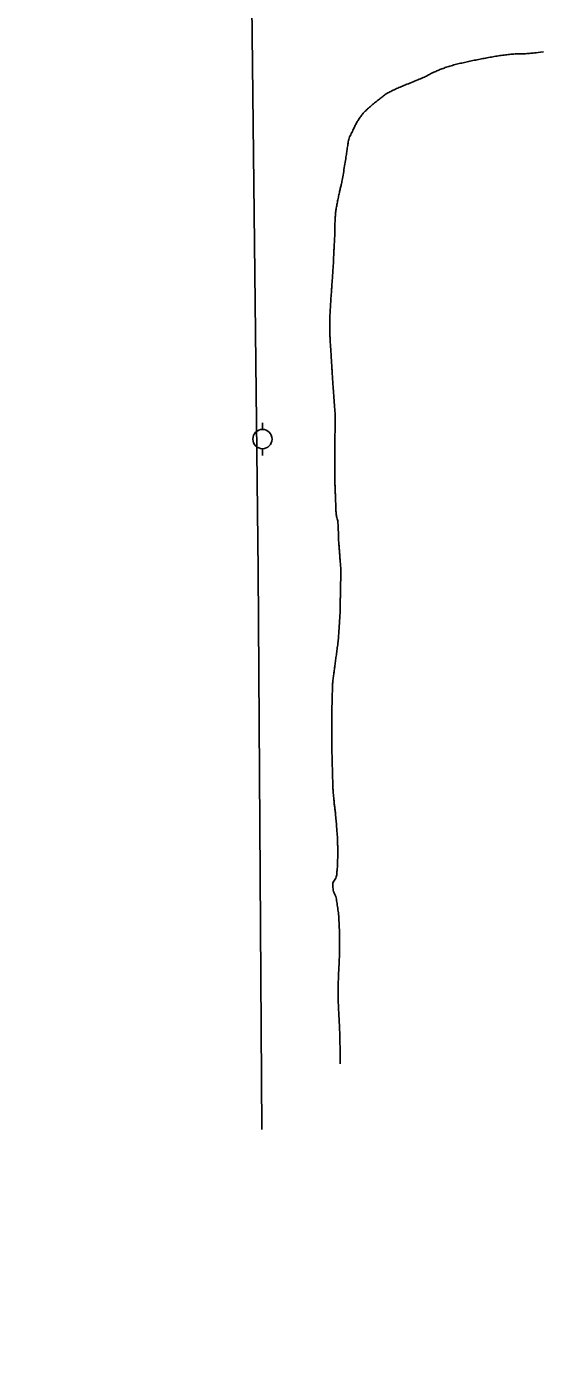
# Model space of a CAD drawing. Extents: x 2145380 to 2156929, y 139568 to 149130.
# Drawn here: x 2151746.9 to 2151854.8, y 141770.7 to 142047.3 of the extents above; entities that cross this region are included whole.
import ezdxf

# ---------------------------------------------------------------- set-up
doc = ezdxf.new("R2010")
doc.units = 0
for name, color, linetype in [('TOPO_Fence', 7, 'Continuous'), ('TOPO_Power Pole', 7, 'Continuous'), ('TOPO_Tree', 7, 'Continuous'), ('TOPO_Waters Edge', 7, 'Continuous')]:
    doc.layers.add(name, color=color, linetype=linetype)

# ---------------------------------------------------------------- blocks, each defined once
blk = doc.blocks.new('POWPOL')
at = {"layer": 'TOPO_Power Pole'}
for p, q in [((0, 10.2), (0, 17.3)), ((0, -10.2), (0, -17.3))]:
    blk.add_line(p, q, dxfattribs=at)
blk.add_circle((0, 0), 10.2, dxfattribs=at)

msp = doc.modelspace()

# ---------------------------------------------------------------- linework, layer by layer
at = {"layer": 'TOPO_Fence'}
msp.add_lwpolyline([(2151795.99, 141817.22), (2151795.25, 141933.82), (2151793.71, 142070.44)], dxfattribs=at)
at = {"layer": 'TOPO_Tree'}
msp.add_open_spline([(2151780.83, 142727.26), (2151780.78, 142724.91), (2151780.73, 142722.56), (2151780.68, 142720.2), (2151780.66, 142719.27), (2151780.8, 142718.34), (2151780.81, 142717.4), (2151780.83, 142716.32), (2151780.7, 142715.23), (2151780.73, 142714.15), (2151780.77, 142712.16), (2151780.92, 142710.18), (2151781, 142708.19), (2151781.07, 142706.45), (2151781.43, 142704.69), (2151781.05, 142702.97), (2151780.64, 142701.13), (2151779.99, 142699.41), (2151779.43, 142697.64), (2151778.7, 142695.3), (2151777.94, 142692.97), (2151777.22, 142690.63), (2151776.03, 142686.81), (2151775.24, 142682.9), (2151774.36, 142678.99), (2151773.49, 142675.07), (2151772.82, 142670.97), (2151773.21, 142667.03), (2151773.31, 142665.99), (2151773.74, 142664.99), (2151774.14, 142663.99), (2151774.46, 142663.21), (2151774.95, 142662.54), (2151775.24, 142661.74), (2151775.68, 142660.57), (2151775.86, 142659.35), (2151776, 142658.14), (2151776.2, 142656.32), (2151776.05, 142654.44), (2151775.68, 142652.6), (2151775.45, 142651.46), (2151775.13, 142650.41), (2151774.06, 142649.58), (2151772.64, 142648.47), (2151771.14, 142648.56), (2151769.66, 142648.42), (2151768.75, 142648.33), (2151767.54, 142647.89), (2151766.88, 142648.75), (2151765.83, 142650.11), (2151765.98, 142651.58), (2151765.45, 142652.97), (2151764.84, 142654.58), (2151764.24, 142656.19), (2151763.62, 142657.8), (2151762.37, 142661.02), (2151761.09, 142664.22), (2151759.78, 142667.42), (2151758.8, 142669.83), (2151757.46, 142672.09), (2151756.43, 142674.48), (2151755.1, 142677.56), (2151754.31, 142680.85), (2151753.1, 142684), (2151752.02, 142686.84), (2151750.95, 142689.65), (2151749.1, 142692.16), (2151748.39, 142693.12), (2151747.48, 142693.82), (2151746.55, 142694.53), (2151744.99, 142695.73), (2151743.31, 142696.75), (2151741.77, 142697.96), (2151738.39, 142700.65), (2151735.61, 142704.02), (2151732.23, 142706.78), (2151729.46, 142709.03), (2151726.58, 142711.31), (2151723.19, 142712.37), (2151720.79, 142713.13), (2151718.36, 142713.71), (2151715.96, 142714.41), (2151713.39, 142715.17), (2151710.93, 142716.14), (2151708.26, 142716.76), (2151706.47, 142717.18), (2151704.67, 142716.99), (2151702.86, 142717.01), (2151701.07, 142717.03), (2151699.27, 142716.74), (2151697.48, 142716.92), (2151691.85, 142717.47), (2151686.4, 142719.1), (2151680.83, 142719.94), (2151677.09, 142720.51), (2151673.37, 142721.18), (2151669.6, 142721.48), (2151665.19, 142721.82), (2151660.76, 142721.71), (2151656.35, 142721.9), (2151653.98, 142722), (2151651.6, 142722.62), (2151649.25, 142722.39), (2151647.81, 142722.25), (2151646.42, 142721.73), (2151644.99, 142721.45), (2151640.18, 142720.51), (2151635.32, 142719.69), (2151630.52, 142718.68), (2151627.61, 142718.06), (2151624.73, 142717.32), (2151621.85, 142716.6), (2151620.66, 142716.31), (2151619.49, 142715.93), (2151618.31, 142715.61), (2151616.13, 142715.03), (2151613.81, 142715.38), (2151611.58, 142714.87), (2151610.54, 142714.64), (2151609.45, 142714.15), (2151608.91, 142713.14), (2151607.73, 142710.91), (2151608.33, 142708.42), (2151607.62, 142706.18), (2151606.77, 142703.49), (2151605.54, 142700.91), (2151604.81, 142698.13), (2151604.2, 142695.79), (2151603.67, 142693.43), (2151603.67, 142691.04), (2151603.67, 142689.83), (2151603.78, 142688.62), (2151603.79, 142687.41), (2151603.81, 142685.87), (2151603.7, 142684.32), (2151603.77, 142682.77), (2151603.87, 142680.77), (2151604.26, 142678.78), (2151604.47, 142676.78), (2151604.59, 142675.63), (2151605, 142674.43), (2151604.69, 142673.31), (2151604.24, 142671.69), (2151603.52, 142670.16), (2151602.95, 142668.59), (2151602.07, 142666.15), (2151601.22, 142663.69), (2151600.34, 142661.25), (2151599.42, 142658.68), (2151596.86, 142656.77), (2151596.4, 142654.04), (2151595.91, 142651.1), (2151596.85, 142648.16), (2151596.8, 142645.23), (2151596.72, 142640.8), (2151596.89, 142636.37), (2151596.08, 142631.94), (2151595.83, 142630.55), (2151594.97, 142629.37), (2151594.61, 142628.02), (2151594.24, 142626.67), (2151593.87, 142625.3), (2151593.67, 142623.91), (2151593.29, 142621.25), (2151593.41, 142618.53), (2151592.98, 142615.88), (2151592.62, 142613.67), (2151592.25, 142611.47), (2151591.83, 142609.27), (2151591.58, 142607.99), (2151591.32, 142606.72), (2151591.07, 142605.45), (2151590.76, 142603.85), (2151590.55, 142602.24), (2151590.22, 142600.64), (2151589.75, 142598.32), (2151588.83, 142596.11), (2151588.07, 142593.88), (2151587.01, 142590.79), (2151584.27, 142588.07), (2151584.31, 142584.79), (2151584.33, 142582.55), (2151584.41, 142580.3), (2151584.46, 142578.05), (2151584.56, 142572.9), (2151584.64, 142567.76), (2151584.76, 142562.61), (2151584.84, 142558.6), (2151586.11, 142554.68), (2151586.32, 142550.67), (2151586.45, 142548.29), (2151586.54, 142545.92), (2151586.6, 142543.54), (2151586.75, 142536.73), (2151586.74, 142529.91), (2151586.92, 142523.09), (2151586.98, 142520.67), (2151587.15, 142518.25), (2151587.33, 142515.84), (2151587.58, 142512.51), (2151588.21, 142509.22), (2151588.58, 142505.9), (2151588.8, 142503.97), (2151589.27, 142501.95), (2151588.68, 142500.06), (2151588.31, 142498.88), (2151587.58, 142497.9), (2151587.11, 142496.79), (2151586.14, 142494.49), (2151585.17, 142492.19), (2151584.2, 142489.89), (2151583.51, 142488.27), (2151582.82, 142486.65), (2151582.13, 142485.04), (2151581.16, 142482.78), (2151580.02, 142480.61), (2151578.98, 142478.38), (2151578.06, 142476.41), (2151577.16, 142474.49), (2151576.44, 142472.39), (2151576.13, 142471.5), (2151576.11, 142470.56), (2151576.07, 142469.63), (2151575.99, 142467.63), (2151575.86, 142465.61), (2151576.07, 142463.61), (2151576.58, 142458.85), (2151577.31, 142454.11), (2151577.88, 142449.36), (2151578.03, 142448.08), (2151578.16, 142446.79), (2151578.27, 142445.51), (2151578.35, 142444.48), (2151577.33, 142443.5), (2151577.51, 142442.48), (2151577.79, 142440.98), (2151578.17, 142439.48), (2151578.45, 142437.97), (2151578.61, 142437.1), (2151578.77, 142436.23), (2151578.93, 142435.36), (2151579.12, 142434.34), (2151579.29, 142433.32), (2151579.39, 142432.3), (2151579.58, 142430.54), (2151579.12, 142428.78), (2151578.62, 142427.03), (2151578.18, 142425.45), (2151577.69, 142423.98), (2151577.02, 142422.51), (2151576.59, 142421.58), (2151576.11, 142420.69), (2151575.61, 142419.8), (2151575.11, 142418.91), (2151574.41, 142418.17), (2151573.92, 142417.25), (2151573.39, 142416.28), (2151573.08, 142415.23), (2151572.95, 142414.15), (2151572.84, 142413.28), (2151572.82, 142412.42), (2151572.82, 142411.55), (2151572.81, 142409.61), (2151572.96, 142407.66), (2151573.13, 142405.72), (2151573.27, 142404.13), (2151574.94, 142402.73), (2151574.9, 142401.28), (2151574.87, 142400.29), (2151573.54, 142399.47), (2151573.38, 142398.41), (2151572.9, 142395.21), (2151572.37, 142391.95), (2151572.26, 142388.69), (2151572.08, 142383.53), (2151571.93, 142378.37), (2151571.79, 142373.2), (2151571.75, 142371.54), (2151571.7, 142369.87), (2151571.73, 142368.21), (2151571.75, 142366.66), (2151572.44, 142365.19), (2151573.11, 142363.77), (2151573.71, 142362.51), (2151574.34, 142361.3), (2151575.02, 142360.1), (2151576.69, 142357.18), (2151578.62, 142354.43), (2151580.28, 142351.49), (2151582.14, 142348.22), (2151583.45, 142344.69), (2151584.81, 142341.22), (2151585.14, 142340.4), (2151585.01, 142339.43), (2151585.34, 142338.61), (2151585.75, 142337.61), (2151587.23, 142337.28), (2151587.59, 142336.26), (2151588.53, 142333.64), (2151589.43, 142330.99), (2151590.26, 142328.33), (2151593.59, 142317.58), (2151597.59, 142307.03), (2151600.08, 142296.05), (2151600.68, 142293.45), (2151601.13, 142290.82), (2151601.63, 142288.2), (2151602.35, 142284.42), (2151603.1, 142280.67), (2151603.73, 142276.86), (2151604.87, 142269.88), (2151605, 142262.81), (2151605.1, 142255.76), (2151605.12, 142254.4), (2151605.14, 142253.04), (2151605.15, 142251.68), (2151605.17, 142247.16), (2151605.09, 142242.63), (2151605.17, 142238.11), (2151605.25, 142233.35), (2151605.6, 142228.6), (2151605.88, 142223.84), (2151606.14, 142219.56), (2151606.44, 142215.28), (2151606.76, 142211.01), (2151606.9, 142209.19), (2151607.29, 142207.4), (2151607.36, 142205.59), (2151607.48, 142202.39), (2151607.32, 142199.19), (2151607.35, 142195.99), (2151607.39, 142191.29), (2151607.45, 142186.6), (2151607.64, 142181.91), (2151607.88, 142176.16), (2151609.93, 142170.59), (2151610.18, 142164.84), (2151610.24, 142163.41), (2151610.28, 142161.99), (2151610.32, 142160.56), (2151610.35, 142159.56), (2151610.41, 142158.56), (2151610.38, 142157.57), (2151610.3, 142154.59), (2151608.69, 142151.84), (2151608.01, 142148.94), (2151606.49, 142142.5), (2151605.06, 142136.03), (2151603.92, 142129.51), (2151603.43, 142126.69), (2151603.52, 142123.78), (2151603.73, 142120.93), (2151603.97, 142117.57), (2151604.85, 142114.29), (2151606.16, 142111.09), (2151606.81, 142109.5), (2151608.4, 142108.52), (2151609.02, 142106.94), (2151609.4, 142105.95), (2151609.72, 142104.95), (2151609.8, 142103.91), (2151610.55, 142093.22), (2151611.07, 142082.53), (2151611.48, 142071.84), (2151611.53, 142070.41), (2151611.62, 142068.98), (2151611.56, 142067.55), (2151611.41, 142063.95), (2151609.55, 142060.61), (2151608.91, 142057.05), (2151607.93, 142051.63), (2151606.51, 142046.21), (2151606.67, 142040.71), (2151606.71, 142039.19), (2151606.76, 142037.66), (2151606.8, 142036.13), (2151607.45, 142032.24), (2151608.1, 142028.35), (2151608.75, 142024.45), (2151610.81, 142019.62), (2151612.88, 142014.79), (2151614.95, 142009.96), (2151619.39, 142003.31), (2151623.83, 141996.65), (2151628.27, 141989.99), (2151631.86, 141984.42), (2151635.46, 141978.85), (2151639.05, 141973.28), (2151645.75, 141963.58), (2151652.45, 141953.88), (2151659.14, 141944.19), (2151664.08, 141930.99), (2151669.03, 141917.8), (2151673.97, 141904.61), (2151676.57, 141899.68), (2151679.16, 141894.75), (2151681.75, 141889.82), (2151683.3, 141880.14), (2151684.86, 141870.46), (2151686.41, 141860.78), (2151688.45, 141854.43), (2151690.49, 141848.09), (2151692.53, 141841.75), (2151695.79, 141834.96), (2151699.05, 141828.17), (2151702.31, 141821.38), (2151706.48, 141815.93), (2151710.65, 141810.48), (2151714.82, 141805.03), (2151723.4, 141793.58), (2151731.97, 141782.13), (2151740.55, 141770.68)], degree=3, dxfattribs=at)
at = {"layer": 'TOPO_Waters Edge'}
msp.add_open_spline([(2151854.75, 142042.04), (2151853.79, 142041.94), (2151852.82, 142041.83), (2151851.85, 142041.73), (2151850.76, 142041.61), (2151849.65, 142041.69), (2151848.54, 142041.59), (2151847.39, 142041.49), (2151846.24, 142041.36), (2151845.1, 142041.17), (2151843.9, 142040.97), (2151842.7, 142040.76), (2151841.51, 142040.52), (2151840.32, 142040.29), (2151839.15, 142040.05), (2151837.97, 142039.78), (2151836.86, 142039.54), (2151835.77, 142039.24), (2151834.69, 142038.9), (2151833.79, 142038.61), (2151832.92, 142038.26), (2151832.07, 142037.88), (2151831.18, 142037.48), (2151830.35, 142036.98), (2151829.47, 142036.6), (2151828.19, 142036.04), (2151826.88, 142035.55), (2151825.59, 142035), (2151824.6, 142034.59), (2151823.61, 142034.17), (2151822.65, 142033.68), (2151821.89, 142033.29), (2151821.23, 142032.74), (2151820.54, 142032.22), (2151819.67, 142031.56), (2151818.84, 142030.87), (2151818.03, 142030.12), (2151817.41, 142029.55), (2151816.87, 142028.92), (2151816.39, 142028.22), (2151815.88, 142027.49), (2151815.49, 142026.73), (2151815.11, 142025.93), (2151814.67, 142024.99), (2151814.16, 142024.06), (2151813.99, 142023.04), (2151813.81, 142021.97), (2151813.67, 142020.89), (2151813.5, 142019.81), (2151813.25, 142018.26), (2151813.02, 142016.71), (2151812.74, 142015.16), (2151812.59, 142014.34), (2151812.36, 142013.53), (2151812.18, 142012.71), (2151811.96, 142011.71), (2151811.75, 142010.7), (2151811.57, 142009.68), (2151811.4, 142008.76), (2151811.32, 142007.83), (2151811.28, 142006.9), (2151811.23, 142005.86), (2151811.27, 142004.81), (2151811.21, 142003.77), (2151811.16, 142002.76), (2151811.09, 142001.75), (2151811.04, 142000.74), (2151810.98, 141999.57), (2151810.95, 141998.39), (2151810.87, 141997.22), (2151810.8, 141996.11), (2151810.72, 141995.01), (2151810.65, 141993.9), (2151810.57, 141992.84), (2151810.5, 141991.79), (2151810.42, 141990.73), (2151810.34, 141989.54), (2151810.27, 141988.35), (2151810.21, 141987.16), (2151810.15, 141986.09), (2151810.17, 141985.01), (2151810.19, 141983.93), (2151810.2, 141983.09), (2151810.22, 141982.25), (2151810.27, 141981.41), (2151810.35, 141980.08), (2151810.45, 141978.76), (2151810.53, 141977.44), (2151810.58, 141976.54), (2151810.63, 141975.63), (2151810.69, 141974.73), (2151810.76, 141973.64), (2151810.83, 141972.55), (2151810.91, 141971.46), (2151811, 141970.14), (2151811.12, 141968.82), (2151811.21, 141967.49), (2151811.28, 141966.46), (2151811.32, 141965.43), (2151811.31, 141964.4), (2151811.3, 141963.38), (2151811.24, 141962.36), (2151811.23, 141961.34), (2151811.23, 141960.39), (2151811.22, 141959.44), (2151811.22, 141958.49), (2151811.22, 141957.18), (2151811.22, 141955.87), (2151811.22, 141954.56), (2151811.22, 141953.6), (2151811.22, 141952.64), (2151811.25, 141951.68), (2151811.28, 141950.82), (2151811.32, 141949.97), (2151811.35, 141949.11), (2151811.39, 141948.15), (2151811.42, 141947.2), (2151811.46, 141946.24), (2151811.49, 141945.31), (2151811.82, 141944.42), (2151811.88, 141943.5), (2151811.97, 141942.23), (2151811.95, 141940.95), (2151812.04, 141939.68), (2151812.11, 141938.76), (2151812.18, 141937.85), (2151812.25, 141936.93), (2151812.33, 141935.83), (2151812.45, 141934.73), (2151812.46, 141933.63), (2151812.47, 141932.13), (2151812.4, 141930.64), (2151812.38, 141929.15), (2151812.37, 141928.23), (2151812.36, 141927.31), (2151812.35, 141926.39), (2151812.32, 141924.91), (2151812.23, 141923.45), (2151812.13, 141921.98), (2151812.04, 141920.65), (2151811.95, 141919.32), (2151811.78, 141918), (2151811.62, 141916.84), (2151811.46, 141915.69), (2151811.31, 141914.53), (2151811.17, 141913.5), (2151811.03, 141912.46), (2151810.89, 141911.43), (2151810.77, 141910.5), (2151810.74, 141909.56), (2151810.71, 141908.62), (2151810.67, 141907.28), (2151810.63, 141905.93), (2151810.61, 141904.58), (2151810.6, 141903.35), (2151810.59, 141902.13), (2151810.59, 141900.9), (2151810.58, 141899.73), (2151810.58, 141898.55), (2151810.6, 141897.37), (2151810.61, 141896.2), (2151810.65, 141895.02), (2151810.67, 141893.84), (2151810.72, 141892.15), (2151810.76, 141890.46), (2151810.82, 141888.76), (2151810.85, 141887.83), (2151810.93, 141886.9), (2151811.03, 141885.97), (2151811.11, 141885.11), (2151811.23, 141884.26), (2151811.32, 141883.4), (2151811.45, 141882.05), (2151811.57, 141880.7), (2151811.68, 141879.35), (2151811.75, 141878.36), (2151811.79, 141877.37), (2151811.82, 141876.38), (2151811.84, 141875.35), (2151811.82, 141874.32), (2151811.81, 141873.29), (2151811.79, 141872.38), (2151811.71, 141871.47), (2151811.63, 141870.57), (2151811.55, 141869.66), (2151810.77, 141868.84), (2151810.81, 141867.97), (2151810.87, 141866.88), (2151811.49, 141865.81), (2151811.64, 141864.7), (2151811.81, 141863.39), (2151812.02, 141862.08), (2151812.08, 141860.75), (2151812.15, 141859.32), (2151812.21, 141857.88), (2151812.21, 141856.45), (2151812.21, 141855.44), (2151812.21, 141854.43), (2151812.18, 141853.42), (2151812.14, 141852.18), (2151812.05, 141850.94), (2151812.01, 141849.7), (2151811.95, 141848.07), (2151811.88, 141846.44), (2151811.91, 141844.8), (2151811.93, 141843.8), (2151811.98, 141842.8), (2151812.03, 141841.8), (2151812.09, 141840.46), (2151812.18, 141839.13), (2151812.23, 141837.79), (2151812.27, 141836.76), (2151812.29, 141835.73), (2151812.3, 141834.7), (2151812.31, 141833.45), (2151812.32, 141832.19), (2151812.34, 141830.94)], degree=3, dxfattribs=at)
msp.add_open_spline([(2151854.75, 142042.04), (2151853.79, 142041.94), (2151852.82, 142041.83), (2151851.85, 142041.73), (2151850.76, 142041.61), (2151849.65, 142041.69), (2151848.54, 142041.59), (2151847.39, 142041.49), (2151846.24, 142041.36), (2151845.1, 142041.17), (2151843.9, 142040.97), (2151842.7, 142040.76), (2151841.51, 142040.52), (2151840.32, 142040.29), (2151839.15, 142040.05), (2151837.97, 142039.78), (2151836.86, 142039.54), (2151835.77, 142039.24), (2151834.69, 142038.9), (2151833.79, 142038.61), (2151832.92, 142038.26), (2151832.07, 142037.88), (2151831.18, 142037.48), (2151830.35, 142036.98), (2151829.47, 142036.6), (2151828.19, 142036.04), (2151826.88, 142035.55), (2151825.59, 142035), (2151824.6, 142034.59), (2151823.61, 142034.17), (2151822.65, 142033.68), (2151821.89, 142033.29), (2151821.23, 142032.74), (2151820.54, 142032.22), (2151819.67, 142031.56), (2151818.84, 142030.87), (2151818.03, 142030.12), (2151817.41, 142029.55), (2151816.87, 142028.92), (2151816.39, 142028.22), (2151815.88, 142027.49), (2151815.49, 142026.73), (2151815.11, 142025.93), (2151814.67, 142024.99), (2151814.16, 142024.06), (2151813.99, 142023.04), (2151813.81, 142021.97), (2151813.67, 142020.89), (2151813.5, 142019.81), (2151813.25, 142018.26), (2151813.02, 142016.71), (2151812.74, 142015.16), (2151812.59, 142014.34), (2151812.36, 142013.53), (2151812.18, 142012.71), (2151811.96, 142011.71), (2151811.75, 142010.7), (2151811.57, 142009.68), (2151811.4, 142008.76), (2151811.32, 142007.83), (2151811.28, 142006.9), (2151811.23, 142005.86), (2151811.27, 142004.81), (2151811.21, 142003.77), (2151811.16, 142002.76), (2151811.09, 142001.75), (2151811.04, 142000.74), (2151810.98, 141999.57), (2151810.95, 141998.39), (2151810.87, 141997.22), (2151810.8, 141996.11), (2151810.72, 141995.01), (2151810.65, 141993.9), (2151810.57, 141992.84), (2151810.5, 141991.79), (2151810.42, 141990.73), (2151810.34, 141989.54), (2151810.27, 141988.35), (2151810.21, 141987.16), (2151810.15, 141986.09), (2151810.17, 141985.01), (2151810.19, 141983.93), (2151810.2, 141983.09), (2151810.22, 141982.25), (2151810.27, 141981.41), (2151810.35, 141980.08), (2151810.45, 141978.76), (2151810.53, 141977.44), (2151810.58, 141976.54), (2151810.63, 141975.63), (2151810.69, 141974.73), (2151810.76, 141973.64), (2151810.83, 141972.55), (2151810.91, 141971.46), (2151811, 141970.14), (2151811.12, 141968.82), (2151811.21, 141967.49), (2151811.28, 141966.46), (2151811.32, 141965.43), (2151811.31, 141964.4), (2151811.3, 141963.38), (2151811.24, 141962.36), (2151811.23, 141961.34), (2151811.23, 141960.39), (2151811.22, 141959.44), (2151811.22, 141958.49), (2151811.22, 141957.18), (2151811.22, 141955.87), (2151811.22, 141954.56), (2151811.22, 141953.6), (2151811.22, 141952.64), (2151811.25, 141951.68), (2151811.28, 141950.82), (2151811.32, 141949.97), (2151811.35, 141949.11), (2151811.39, 141948.15), (2151811.42, 141947.2), (2151811.46, 141946.24), (2151811.49, 141945.31), (2151811.82, 141944.42), (2151811.88, 141943.5), (2151811.97, 141942.23), (2151811.95, 141940.95), (2151812.04, 141939.68), (2151812.11, 141938.76), (2151812.18, 141937.85), (2151812.25, 141936.93), (2151812.33, 141935.83), (2151812.45, 141934.73), (2151812.46, 141933.63), (2151812.47, 141932.13), (2151812.4, 141930.64), (2151812.38, 141929.15), (2151812.37, 141928.23), (2151812.36, 141927.31), (2151812.35, 141926.39), (2151812.32, 141924.91), (2151812.23, 141923.45), (2151812.13, 141921.98), (2151812.04, 141920.65), (2151811.95, 141919.32), (2151811.78, 141918), (2151811.62, 141916.84), (2151811.46, 141915.69), (2151811.31, 141914.53), (2151811.17, 141913.5), (2151811.03, 141912.46), (2151810.89, 141911.43), (2151810.77, 141910.5), (2151810.74, 141909.56), (2151810.71, 141908.62), (2151810.67, 141907.28), (2151810.63, 141905.93), (2151810.61, 141904.58), (2151810.6, 141903.35), (2151810.59, 141902.13), (2151810.59, 141900.9), (2151810.58, 141899.73), (2151810.58, 141898.55), (2151810.6, 141897.37), (2151810.61, 141896.2), (2151810.65, 141895.02), (2151810.67, 141893.84), (2151810.72, 141892.15), (2151810.76, 141890.46), (2151810.82, 141888.76), (2151810.85, 141887.83), (2151810.93, 141886.9), (2151811.03, 141885.97), (2151811.11, 141885.11), (2151811.23, 141884.26), (2151811.32, 141883.4), (2151811.45, 141882.05), (2151811.57, 141880.7), (2151811.68, 141879.35), (2151811.75, 141878.36), (2151811.79, 141877.37), (2151811.82, 141876.38), (2151811.84, 141875.35), (2151811.82, 141874.32), (2151811.81, 141873.29), (2151811.79, 141872.38), (2151811.71, 141871.47), (2151811.63, 141870.57), (2151811.55, 141869.66), (2151810.77, 141868.84), (2151810.81, 141867.97), (2151810.87, 141866.88), (2151811.49, 141865.81), (2151811.64, 141864.7), (2151811.81, 141863.39), (2151812.02, 141862.08), (2151812.08, 141860.75), (2151812.15, 141859.32), (2151812.21, 141857.88), (2151812.21, 141856.45), (2151812.21, 141855.44), (2151812.21, 141854.43), (2151812.18, 141853.42), (2151812.14, 141852.18), (2151812.05, 141850.94), (2151812.01, 141849.7), (2151811.95, 141848.07), (2151811.88, 141846.44), (2151811.91, 141844.8), (2151811.93, 141843.8), (2151811.98, 141842.8), (2151812.03, 141841.8), (2151812.09, 141840.46), (2151812.18, 141839.13), (2151812.23, 141837.79), (2151812.27, 141836.76), (2151812.29, 141835.73), (2151812.3, 141834.7), (2151812.31, 141833.45), (2151812.32, 141832.19), (2151812.34, 141830.94)], degree=3, dxfattribs=at)

# ---------------------------------------------------------------- block references
at = {"layer": 'TOPO_Power Pole', "xscale": 0.19685000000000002, "yscale": 0.19685000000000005}
msp.add_blockref('POWPOL', (2151796.12, 141961.26), dxfattribs=at)

doc.saveas('drawing.dxf')
